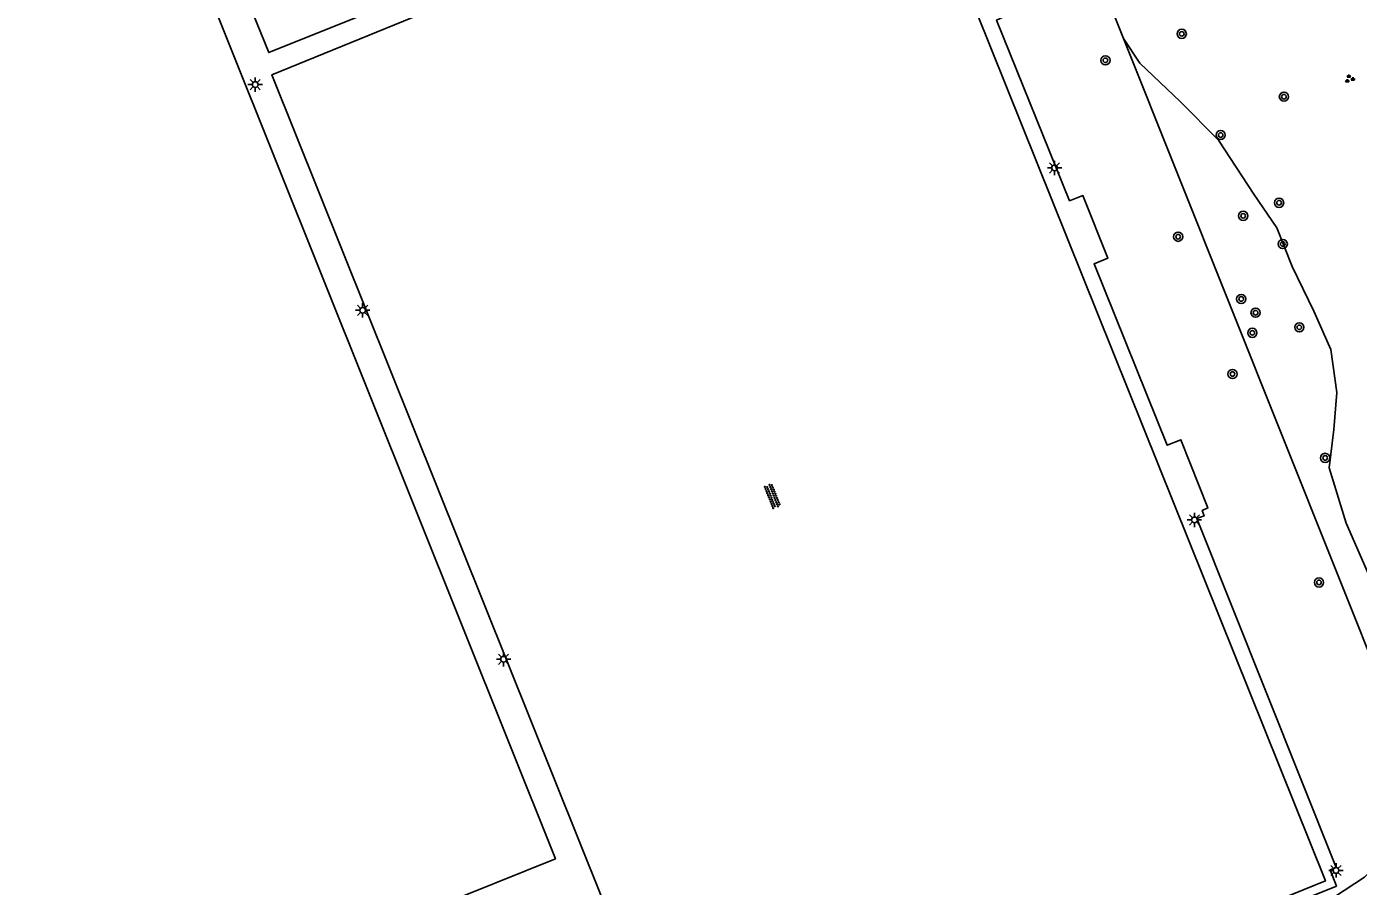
# Model space of a CAD drawing. Extents: x 137999 to 141000, y 397500 to 400501.
# Drawn here: x 138446.7 to 138562.8, y 399077.5 to 399152.4 of the extents above; entities that cross this region are included whole.
import ezdxf

# ---------------------------------------------------------------- set-up
doc = ezdxf.new("R2010")
doc.units = 0
for name, color, linetype in [('gg-afsc-hekwerk', 7, 'Continuous'), ('gg-knt-verharding', 7, 'Continuous'), ('gt-grn-groengrens', 7, 'Continuous'), ('gt-symb-boom', 7, 'Continuous'), ('gt-symb-groenvak', 7, 'Continuous'), ('gt-symb-lichtmast', 7, 'Continuous'), ('gt-symb-overige verharding', 7, 'Continuous')]:
    doc.layers.add(name, color=color, linetype=linetype)

# ---------------------------------------------------------------- blocks, each defined once
blk = doc.blocks.new('gt0-LMAST')
at = {"layer": 'gt-symb-lichtmast'}
for p, q in [((-0.18, 0.17), (-0.45, 0.44)), ((0, 0.25), (0, 0.62)), ((0.17, 0.17), (0.44, 0.44)), ((-0.25, 0), (-0.63, 0)), ((-0.18, -0.18), (-0.45, -0.45)), ((0, -0.25), (0, -0.63)), ((0.44, -0.45), (0.17, -0.18)), ((0.25, 0), (0.62, 0))]:
    blk.add_line(p, q, dxfattribs=at)
blk.add_circle((0, 0), 0.25, dxfattribs=at)
blk = doc.blocks.new('gt0-BOOM')
at = {"layer": 'gt-symb-boom'}
for radius in [0.4, 0.2]:
    blk.add_circle((0, 0), radius, dxfattribs=at)
blk = doc.blocks.new('gt0-GRVAK')
at = {"layer": 'gt-symb-groenvak'}
for p, q in [((-0.11, 0.19), (-0.23, 0.24)), ((-0.18, 0.15), (0.09, 0.15)), ((-0.09, 0.21), (-0.16, 0.32)), ((-0.05, 0.21), (-0.05, 0.39)), ((0, 0.21), (0.06, 0.32)), ((0.02, 0.19), (0.13, 0.24)), ((0.26, -0.05), (0.2, 0.06)), ((0.31, -0.05), (0.31, 0.13)), ((0.35, -0.05), (0.41, 0.06)), ((-0.24, -0.23), (-0.36, -0.18)), ((-0.32, -0.26), (-0.05, -0.26)), ((-0.23, -0.21), (-0.29, -0.09)), ((-0.18, -0.2), (-0.18, -0.02)), ((-0.14, -0.21), (-0.07, -0.09)), ((-0.12, -0.23), (0, -0.18)), ((0.24, -0.07), (0.12, -0.02)), ((0.17, -0.11), (0.44, -0.11)), ((0.37, -0.07), (0.49, -0.02))]:
    blk.add_line(p, q, dxfattribs=at)
blk = doc.blocks.new('gt0-OVH')
at = {"layer": 'gt-symb-overige verharding'}
for points in [[(-0.97, 0.3), (-0.97, 0.31), (-0.96, 0.32), (-0.97, 0.33), (-0.97, 0.34), (-0.98, 0.35), (-0.99, 0.35), (-1, 0.36), (-1.01, 0.35), (-1.02, 0.35), (-1.03, 0.34), (-1.03, 0.33), (-1.04, 0.32), (-1.03, 0.31), (-1.03, 0.3), (-1.02, 0.29), (-1.01, 0.29), (-1, 0.28), (-0.99, 0.29), (-0.98, 0.29)], [(-0.87, 0.11), (-0.87, 0.12), (-0.86, 0.13), (-0.87, 0.14), (-0.87, 0.15), (-0.88, 0.16), (-0.89, 0.16), (-0.9, 0.16), (-0.91, 0.16), (-0.92, 0.16), (-0.93, 0.15), (-0.93, 0.14), (-0.94, 0.13), (-0.93, 0.12), (-0.93, 0.11), (-0.92, 0.1), (-0.91, 0.09), (-0.9, 0.09), (-0.89, 0.09), (-0.88, 0.1)], [(-0.77, 0.3), (-0.77, 0.31), (-0.76, 0.32), (-0.77, 0.33), (-0.77, 0.34), (-0.78, 0.35), (-0.79, 0.35), (-0.8, 0.36), (-0.81, 0.35), (-0.82, 0.35), (-0.83, 0.34), (-0.83, 0.33), (-0.84, 0.32), (-0.83, 0.31), (-0.83, 0.3), (-0.82, 0.29), (-0.81, 0.29), (-0.8, 0.28), (-0.79, 0.29), (-0.78, 0.29)], [(-0.67, 0.11), (-0.67, 0.12), (-0.66, 0.13), (-0.67, 0.14), (-0.67, 0.15), (-0.68, 0.16), (-0.69, 0.16), (-0.7, 0.16), (-0.71, 0.16), (-0.72, 0.16), (-0.73, 0.15), (-0.73, 0.14), (-0.74, 0.13), (-0.73, 0.12), (-0.73, 0.11), (-0.72, 0.1), (-0.71, 0.09), (-0.7, 0.09), (-0.69, 0.09), (-0.68, 0.1)], [(-0.57, 0.3), (-0.57, 0.31), (-0.56, 0.32), (-0.57, 0.33), (-0.57, 0.34), (-0.58, 0.35), (-0.59, 0.35), (-0.6, 0.36), (-0.61, 0.35), (-0.62, 0.35), (-0.63, 0.34), (-0.63, 0.33), (-0.64, 0.32), (-0.63, 0.31), (-0.63, 0.3), (-0.62, 0.29), (-0.61, 0.29), (-0.6, 0.28), (-0.59, 0.29), (-0.58, 0.29)], [(-0.47, 0.11), (-0.47, 0.12), (-0.46, 0.13), (-0.47, 0.14), (-0.47, 0.15), (-0.48, 0.16), (-0.49, 0.16), (-0.5, 0.16), (-0.51, 0.16), (-0.52, 0.16), (-0.53, 0.15), (-0.53, 0.14), (-0.54, 0.13), (-0.53, 0.12), (-0.53, 0.11), (-0.52, 0.1), (-0.51, 0.09), (-0.5, 0.09), (-0.49, 0.09), (-0.48, 0.1)], [(-0.37, 0.3), (-0.37, 0.31), (-0.36, 0.32), (-0.37, 0.33), (-0.37, 0.34), (-0.38, 0.35), (-0.39, 0.35), (-0.4, 0.36), (-0.41, 0.35), (-0.42, 0.35), (-0.43, 0.34), (-0.43, 0.33), (-0.44, 0.32), (-0.43, 0.31), (-0.43, 0.3), (-0.42, 0.29), (-0.41, 0.29), (-0.4, 0.28), (-0.39, 0.29), (-0.38, 0.29)], [(-0.27, 0.11), (-0.27, 0.12), (-0.26, 0.13), (-0.27, 0.14), (-0.27, 0.15), (-0.28, 0.16), (-0.29, 0.16), (-0.3, 0.16), (-0.31, 0.16), (-0.32, 0.16), (-0.33, 0.15), (-0.33, 0.14), (-0.34, 0.13), (-0.33, 0.12), (-0.33, 0.11), (-0.32, 0.1), (-0.31, 0.09), (-0.3, 0.09), (-0.29, 0.09), (-0.28, 0.1)], [(-0.17, 0.3), (-0.17, 0.31), (-0.16, 0.32), (-0.17, 0.33), (-0.17, 0.34), (-0.18, 0.35), (-0.19, 0.35), (-0.2, 0.36), (-0.21, 0.35), (-0.22, 0.35), (-0.23, 0.34), (-0.23, 0.33), (-0.24, 0.32), (-0.23, 0.31), (-0.23, 0.3), (-0.22, 0.29), (-0.21, 0.29), (-0.2, 0.28), (-0.19, 0.29), (-0.18, 0.29)], [(-0.07, 0.11), (-0.07, 0.12), (-0.06, 0.13), (-0.07, 0.14), (-0.07, 0.15), (-0.08, 0.16), (-0.09, 0.16), (-0.1, 0.16), (-0.11, 0.16), (-0.12, 0.16), (-0.13, 0.15), (-0.13, 0.14), (-0.14, 0.13), (-0.13, 0.12), (-0.13, 0.11), (-0.12, 0.1), (-0.11, 0.09), (-0.1, 0.09), (-0.09, 0.09), (-0.08, 0.1)], [(0.03, 0.3), (0.03, 0.31), (0.04, 0.32), (0.03, 0.33), (0.03, 0.34), (0.02, 0.35), (0.01, 0.35), (0, 0.36), (-0.01, 0.35), (-0.02, 0.35), (-0.03, 0.34), (-0.03, 0.33), (-0.04, 0.32), (-0.03, 0.31), (-0.03, 0.3), (-0.02, 0.29), (-0.01, 0.29), (0, 0.28), (0.01, 0.29), (0.02, 0.29)], [(0.13, 0.11), (0.13, 0.12), (0.14, 0.13), (0.13, 0.14), (0.13, 0.15), (0.12, 0.16), (0.11, 0.16), (0.1, 0.16), (0.09, 0.16), (0.08, 0.16), (0.07, 0.15), (0.07, 0.14), (0.06, 0.13), (0.07, 0.12), (0.07, 0.11), (0.08, 0.1), (0.09, 0.09), (0.1, 0.09), (0.11, 0.09), (0.12, 0.1)], [(0.23, 0.3), (0.23, 0.31), (0.24, 0.32), (0.23, 0.33), (0.23, 0.34), (0.22, 0.35), (0.21, 0.35), (0.2, 0.36), (0.19, 0.35), (0.18, 0.35), (0.17, 0.34), (0.17, 0.33), (0.16, 0.32), (0.17, 0.31), (0.17, 0.3), (0.18, 0.29), (0.19, 0.29), (0.2, 0.28), (0.21, 0.29), (0.22, 0.29)], [(0.33, 0.11), (0.33, 0.12), (0.34, 0.13), (0.33, 0.14), (0.33, 0.15), (0.32, 0.16), (0.31, 0.16), (0.3, 0.16), (0.29, 0.16), (0.28, 0.16), (0.27, 0.15), (0.27, 0.14), (0.26, 0.13), (0.27, 0.12), (0.27, 0.11), (0.28, 0.1), (0.29, 0.09), (0.3, 0.09), (0.31, 0.09), (0.32, 0.1)], [(0.43, 0.3), (0.43, 0.31), (0.44, 0.32), (0.43, 0.33), (0.43, 0.34), (0.42, 0.35), (0.41, 0.35), (0.4, 0.36), (0.39, 0.35), (0.38, 0.35), (0.37, 0.34), (0.37, 0.33), (0.36, 0.32), (0.37, 0.31), (0.37, 0.3), (0.38, 0.29), (0.39, 0.29), (0.4, 0.28), (0.41, 0.29), (0.42, 0.29)], [(0.53, 0.11), (0.53, 0.12), (0.54, 0.13), (0.53, 0.14), (0.53, 0.15), (0.52, 0.16), (0.51, 0.16), (0.5, 0.16), (0.49, 0.16), (0.48, 0.16), (0.47, 0.15), (0.47, 0.14), (0.46, 0.13), (0.47, 0.12), (0.47, 0.11), (0.48, 0.1), (0.49, 0.09), (0.5, 0.09), (0.51, 0.09), (0.52, 0.1)], [(0.63, 0.3), (0.63, 0.31), (0.64, 0.32), (0.63, 0.33), (0.63, 0.34), (0.62, 0.35), (0.61, 0.35), (0.6, 0.36), (0.59, 0.35), (0.58, 0.35), (0.57, 0.34), (0.57, 0.33), (0.56, 0.32), (0.57, 0.31), (0.57, 0.3), (0.58, 0.29), (0.59, 0.29), (0.6, 0.28), (0.61, 0.29), (0.62, 0.29)], [(0.73, 0.11), (0.73, 0.12), (0.74, 0.13), (0.73, 0.14), (0.73, 0.15), (0.72, 0.16), (0.71, 0.16), (0.7, 0.16), (0.69, 0.16), (0.68, 0.16), (0.67, 0.15), (0.67, 0.14), (0.66, 0.13), (0.67, 0.12), (0.67, 0.11), (0.68, 0.1), (0.69, 0.09), (0.7, 0.09), (0.71, 0.09), (0.72, 0.1)], [(0.83, 0.3), (0.83, 0.31), (0.84, 0.32), (0.83, 0.33), (0.83, 0.34), (0.82, 0.35), (0.81, 0.35), (0.8, 0.36), (0.79, 0.35), (0.78, 0.35), (0.77, 0.34), (0.77, 0.33), (0.76, 0.32), (0.77, 0.31), (0.77, 0.3), (0.78, 0.29), (0.79, 0.29), (0.8, 0.28), (0.81, 0.29), (0.82, 0.29)], [(0.93, 0.11), (0.93, 0.12), (0.94, 0.13), (0.93, 0.14), (0.93, 0.15), (0.92, 0.16), (0.91, 0.16), (0.9, 0.16), (0.89, 0.16), (0.88, 0.16), (0.87, 0.15), (0.87, 0.14), (0.86, 0.13), (0.87, 0.12), (0.87, 0.11), (0.88, 0.1), (0.89, 0.09), (0.9, 0.09), (0.91, 0.09), (0.92, 0.1)], [(1.03, 0.3), (1.03, 0.31), (1.04, 0.32), (1.03, 0.33), (1.03, 0.34), (1.02, 0.35), (1.01, 0.35), (1, 0.36), (0.99, 0.35), (0.98, 0.35), (0.97, 0.34), (0.97, 0.33), (0.96, 0.32), (0.97, 0.31), (0.97, 0.3), (0.98, 0.29), (0.99, 0.29), (1, 0.28), (1.01, 0.29), (1.02, 0.29)], [(-0.97, -0.14), (-0.97, -0.13), (-0.96, -0.12), (-0.97, -0.11), (-0.97, -0.1), (-0.98, -0.09), (-0.99, -0.09), (-1, -0.08), (-1.01, -0.09), (-1.02, -0.09), (-1.03, -0.1), (-1.03, -0.11), (-1.04, -0.12), (-1.03, -0.13), (-1.03, -0.14), (-1.02, -0.15), (-1.01, -0.15), (-1, -0.16), (-0.99, -0.15), (-0.98, -0.15)], [(-0.87, -0.33), (-0.87, -0.32), (-0.86, -0.31), (-0.87, -0.3), (-0.87, -0.29), (-0.88, -0.28), (-0.89, -0.28), (-0.9, -0.28), (-0.91, -0.28), (-0.92, -0.28), (-0.93, -0.29), (-0.93, -0.3), (-0.94, -0.31), (-0.93, -0.32), (-0.93, -0.33), (-0.92, -0.34), (-0.91, -0.35), (-0.9, -0.35), (-0.89, -0.35), (-0.88, -0.34)], [(-0.77, -0.14), (-0.77, -0.13), (-0.76, -0.12), (-0.77, -0.11), (-0.77, -0.1), (-0.78, -0.09), (-0.79, -0.09), (-0.8, -0.08), (-0.81, -0.09), (-0.82, -0.09), (-0.83, -0.1), (-0.83, -0.11), (-0.84, -0.12), (-0.83, -0.13), (-0.83, -0.14), (-0.82, -0.15), (-0.81, -0.15), (-0.8, -0.16), (-0.79, -0.15), (-0.78, -0.15)], [(-0.67, -0.33), (-0.67, -0.32), (-0.66, -0.31), (-0.67, -0.3), (-0.67, -0.29), (-0.68, -0.28), (-0.69, -0.28), (-0.7, -0.28), (-0.71, -0.28), (-0.72, -0.28), (-0.73, -0.29), (-0.73, -0.3), (-0.74, -0.31), (-0.73, -0.32), (-0.73, -0.33), (-0.72, -0.34), (-0.71, -0.35), (-0.7, -0.35), (-0.69, -0.35), (-0.68, -0.34)], [(-0.57, -0.14), (-0.57, -0.13), (-0.56, -0.12), (-0.57, -0.11), (-0.57, -0.1), (-0.58, -0.09), (-0.59, -0.09), (-0.6, -0.08), (-0.61, -0.09), (-0.62, -0.09), (-0.63, -0.1), (-0.63, -0.11), (-0.64, -0.12), (-0.63, -0.13), (-0.63, -0.14), (-0.62, -0.15), (-0.61, -0.15), (-0.6, -0.16), (-0.59, -0.15), (-0.58, -0.15)], [(-0.47, -0.33), (-0.47, -0.32), (-0.46, -0.31), (-0.47, -0.3), (-0.47, -0.29), (-0.48, -0.28), (-0.49, -0.28), (-0.5, -0.28), (-0.51, -0.28), (-0.52, -0.28), (-0.53, -0.29), (-0.53, -0.3), (-0.54, -0.31), (-0.53, -0.32), (-0.53, -0.33), (-0.52, -0.34), (-0.51, -0.35), (-0.5, -0.35), (-0.49, -0.35), (-0.48, -0.34)], [(-0.37, -0.14), (-0.37, -0.13), (-0.36, -0.12), (-0.37, -0.11), (-0.37, -0.1), (-0.38, -0.09), (-0.39, -0.09), (-0.4, -0.08), (-0.41, -0.09), (-0.42, -0.09), (-0.43, -0.1), (-0.43, -0.11), (-0.44, -0.12), (-0.43, -0.13), (-0.43, -0.14), (-0.42, -0.15), (-0.41, -0.15), (-0.4, -0.16), (-0.39, -0.15), (-0.38, -0.15)], [(-0.27, -0.33), (-0.27, -0.32), (-0.26, -0.31), (-0.27, -0.3), (-0.27, -0.29), (-0.28, -0.28), (-0.29, -0.28), (-0.3, -0.28), (-0.31, -0.28), (-0.32, -0.28), (-0.33, -0.29), (-0.33, -0.3), (-0.34, -0.31), (-0.33, -0.32), (-0.33, -0.33), (-0.32, -0.34), (-0.31, -0.35), (-0.3, -0.35), (-0.29, -0.35), (-0.28, -0.34)], [(-0.17, -0.14), (-0.17, -0.13), (-0.16, -0.12), (-0.17, -0.11), (-0.17, -0.1), (-0.18, -0.09), (-0.19, -0.09), (-0.2, -0.08), (-0.21, -0.09), (-0.22, -0.09), (-0.23, -0.1), (-0.23, -0.11), (-0.24, -0.12), (-0.23, -0.13), (-0.23, -0.14), (-0.22, -0.15), (-0.21, -0.15), (-0.2, -0.16), (-0.19, -0.15), (-0.18, -0.15)], [(-0.07, -0.33), (-0.07, -0.32), (-0.06, -0.31), (-0.07, -0.3), (-0.07, -0.29), (-0.08, -0.28), (-0.09, -0.28), (-0.1, -0.28), (-0.11, -0.28), (-0.12, -0.28), (-0.13, -0.29), (-0.13, -0.3), (-0.14, -0.31), (-0.13, -0.32), (-0.13, -0.33), (-0.12, -0.34), (-0.11, -0.35), (-0.1, -0.35), (-0.09, -0.35), (-0.08, -0.34)], [(0.03, -0.14), (0.03, -0.13), (0.04, -0.12), (0.03, -0.11), (0.03, -0.1), (0.02, -0.09), (0.01, -0.09), (0, -0.08), (-0.01, -0.09), (-0.02, -0.09), (-0.03, -0.1), (-0.03, -0.11), (-0.04, -0.12), (-0.03, -0.13), (-0.03, -0.14), (-0.02, -0.15), (-0.01, -0.15), (0, -0.16), (0.01, -0.15), (0.02, -0.15)], [(0.13, -0.33), (0.13, -0.32), (0.14, -0.31), (0.13, -0.3), (0.13, -0.29), (0.12, -0.28), (0.11, -0.28), (0.1, -0.28), (0.09, -0.28), (0.08, -0.28), (0.07, -0.29), (0.07, -0.3), (0.06, -0.31), (0.07, -0.32), (0.07, -0.33), (0.08, -0.34), (0.09, -0.35), (0.1, -0.35), (0.11, -0.35), (0.12, -0.34)], [(0.23, -0.14), (0.23, -0.13), (0.24, -0.12), (0.23, -0.11), (0.23, -0.1), (0.22, -0.09), (0.21, -0.09), (0.2, -0.08), (0.19, -0.09), (0.18, -0.09), (0.17, -0.1), (0.17, -0.11), (0.16, -0.12), (0.17, -0.13), (0.17, -0.14), (0.18, -0.15), (0.19, -0.15), (0.2, -0.16), (0.21, -0.15), (0.22, -0.15)], [(0.33, -0.33), (0.33, -0.32), (0.34, -0.31), (0.33, -0.3), (0.33, -0.29), (0.32, -0.28), (0.31, -0.28), (0.3, -0.28), (0.29, -0.28), (0.28, -0.28), (0.27, -0.29), (0.27, -0.3), (0.26, -0.31), (0.27, -0.32), (0.27, -0.33), (0.28, -0.34), (0.29, -0.35), (0.3, -0.35), (0.31, -0.35), (0.32, -0.34)], [(0.43, -0.14), (0.43, -0.13), (0.44, -0.12), (0.43, -0.11), (0.43, -0.1), (0.42, -0.09), (0.41, -0.09), (0.4, -0.08), (0.39, -0.09), (0.38, -0.09), (0.37, -0.1), (0.37, -0.11), (0.36, -0.12), (0.37, -0.13), (0.37, -0.14), (0.38, -0.15), (0.39, -0.15), (0.4, -0.16), (0.41, -0.15), (0.42, -0.15)], [(0.53, -0.33), (0.53, -0.32), (0.54, -0.31), (0.53, -0.3), (0.53, -0.29), (0.52, -0.28), (0.51, -0.28), (0.5, -0.28), (0.49, -0.28), (0.48, -0.28), (0.47, -0.29), (0.47, -0.3), (0.46, -0.31), (0.47, -0.32), (0.47, -0.33), (0.48, -0.34), (0.49, -0.35), (0.5, -0.35), (0.51, -0.35), (0.52, -0.34)], [(0.63, -0.14), (0.63, -0.13), (0.64, -0.12), (0.63, -0.11), (0.63, -0.1), (0.62, -0.09), (0.61, -0.09), (0.6, -0.08), (0.59, -0.09), (0.58, -0.09), (0.57, -0.1), (0.57, -0.11), (0.56, -0.12), (0.57, -0.13), (0.57, -0.14), (0.58, -0.15), (0.59, -0.15), (0.6, -0.16), (0.61, -0.15), (0.62, -0.15)], [(0.73, -0.33), (0.73, -0.32), (0.74, -0.31), (0.73, -0.3), (0.73, -0.29), (0.72, -0.28), (0.71, -0.28), (0.7, -0.28), (0.69, -0.28), (0.68, -0.28), (0.67, -0.29), (0.67, -0.3), (0.66, -0.31), (0.67, -0.32), (0.67, -0.33), (0.68, -0.34), (0.69, -0.35), (0.7, -0.35), (0.71, -0.35), (0.72, -0.34)], [(0.83, -0.14), (0.83, -0.13), (0.84, -0.12), (0.83, -0.11), (0.83, -0.1), (0.82, -0.09), (0.81, -0.09), (0.8, -0.08), (0.79, -0.09), (0.78, -0.09), (0.77, -0.1), (0.77, -0.11), (0.76, -0.12), (0.77, -0.13), (0.77, -0.14), (0.78, -0.15), (0.79, -0.15), (0.8, -0.16), (0.81, -0.15), (0.82, -0.15)], [(0.93, -0.33), (0.93, -0.32), (0.94, -0.31), (0.93, -0.3), (0.93, -0.29), (0.92, -0.28), (0.91, -0.28), (0.9, -0.28), (0.89, -0.28), (0.88, -0.28), (0.87, -0.29), (0.87, -0.3), (0.86, -0.31), (0.87, -0.32), (0.87, -0.33), (0.88, -0.34), (0.89, -0.35), (0.9, -0.35), (0.91, -0.35), (0.92, -0.34)], [(1.03, -0.14), (1.03, -0.13), (1.04, -0.12), (1.03, -0.11), (1.03, -0.1), (1.02, -0.09), (1.01, -0.09), (1, -0.08), (0.99, -0.09), (0.98, -0.09), (0.97, -0.1), (0.97, -0.11), (0.96, -0.12), (0.97, -0.13), (0.97, -0.14), (0.98, -0.15), (0.99, -0.15), (1, -0.16), (1.01, -0.15), (1.02, -0.15)]]:
    blk.add_lwpolyline(points, close=True, dxfattribs=at)

msp = doc.modelspace()

# ---------------------------------------------------------------- linework, layer by layer
at = {"layer": 'gg-afsc-hekwerk'}
for p, q in [((138540.66, 399155.48), (138542.31, 399151.33)), ((138542.31, 399151.33), (138569.15, 399084.11))]:
    msp.add_line(p, q, dxfattribs=at)
msp.add_lwpolyline([(138565.97, 399080.94), (138563.3, 399078.28), (138558.06, 399074.85), (138539.36, 399056.53), (138534.35, 399053.22), (138530.38, 399049.44)], dxfattribs=at)
at = {"layer": 'gg-knt-verharding'}
for points in [[(138456.92, 399177), (138485.58, 399188.5), (138496.49, 399161.63), (138467.83, 399150.12), (138456.92, 399177)], [(138495.73, 399165.62), (138497.33, 399161.43), (138523.63, 399171.93), (138528.55, 399159.64), (138529.58, 399160.05), (138532.32, 399153.42), (138531.25, 399152.95), (138537.6, 399137.2), (138538.77, 399137.65), (138540.94, 399132.2), (138539.74, 399131.72), (138546.12, 399115.91), (138547.31, 399116.38), (138549.66, 399110.44), (138549.16, 399110.23), (138549.33, 399109.75), (138548.69, 399109.52), (138560.83, 399079.12), (138560.3, 399078.91)], [(138402.84, 399148.3), (138403.65, 399150.21), (138456.18, 399171.33), (138492.8, 399079.87), (138438.9, 399058.2), (138402.84, 399148.3)], [(138505.17, 399163.17), (138522.85, 399170.21), (138559.9, 399077.94), (138542.24, 399070.77)], [(138522.87, 399062.86), (138505.11, 399055.93), (138468.1, 399148.18), (138485.69, 399155.37)], [(138465.86, 398985.77), (138455.8, 399010.82), (138512.98, 399033.73), (138504.48, 399054.79), (138560.86, 399077.5), (138560.3, 399078.91)]]:
    msp.add_lwpolyline(points, dxfattribs=at)
at = {"layer": 'gt-grn-groengrens'}
msp.add_lwpolyline([(138542.31, 399151.33), (138543.74, 399149.19), (138547.23, 399145.84), (138550.57, 399142.48), (138553.66, 399137.79), (138555.67, 399134.84), (138557.01, 399131.49), (138558.88, 399127.6), (138560.36, 399124.25), (138560.89, 399120.5), (138560.62, 399117.28), (138560.22, 399113.93), (138561.7, 399109.1), (138565.8, 399099.77)], dxfattribs=at)

# ---------------------------------------------------------------- block references
at = {"layer": 'gt-symb-boom'}
for p in [(138547.38, 399151.75), (138540.73, 399149.44), (138556.28, 399146.27), (138550.77, 399142.93), (138555.86, 399137.03), (138552.73, 399135.89), (138547.07, 399134.07), (138556.18, 399133.44), (138552.56, 399128.65), (138553.81, 399127.45), (138557.62, 399126.18), (138553.53, 399125.7), (138551.8, 399122.11), (138559.87, 399114.8), (138559.34, 399103.95)]:
    msp.add_blockref('gt0-BOOM', p, dxfattribs=at)
at = {"layer": 'gt-symb-groenvak'}
for p in [(138561.98, 399147.83), (138561.99, 399147.83)]:
    msp.add_blockref('gt0-GRVAK', p, dxfattribs=at)
at = {"layer": 'gt-symb-lichtmast'}
for p in [(138466.65, 399147.33), (138536.3, 399140.07), (138476.01, 399127.66), (138548.49, 399109.4), (138488.29, 399097.26), (138560.82, 399078.86)]:
    msp.add_blockref('gt0-LMAST', p, dxfattribs=at)
at = {"layer": 'gt-symb-overige verharding', "rotation": 111.46106358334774}
msp.add_blockref('gt0-OVH', (138511.71, 399111.47), dxfattribs=at)

doc.saveas('drawing.dxf')
